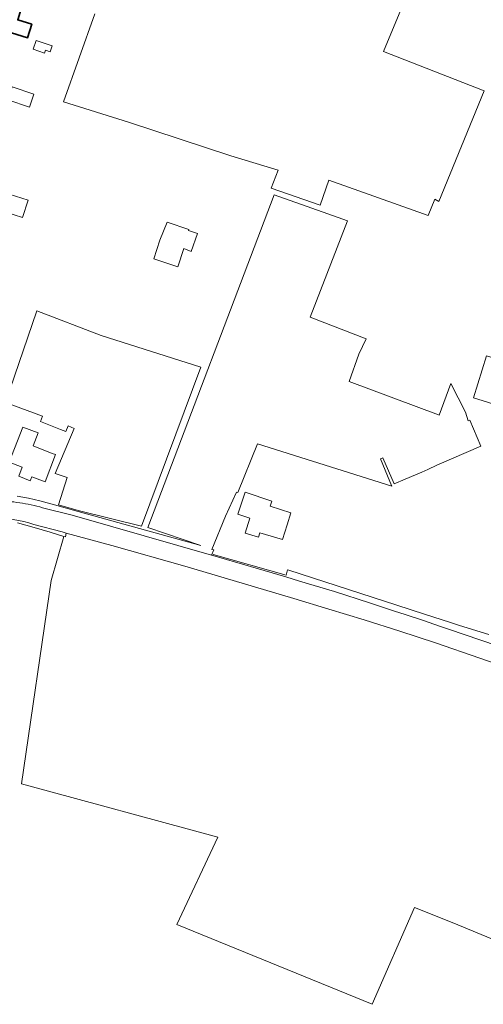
# Model space of a CAD drawing. Extents: x 184422 to 188298, y 343471 to 350189.
# Tile 388 of 513: x 187460 to 187609, y 348568 to 348885. Entities that reach past the tile are written whole.
import ezdxf

# ---------------------------------------------------------------- set-up
doc = ezdxf.new("R2010")
doc.units = 0
for name, color, linetype, lineweight in [('B-WA-GR-BOUWLAND-GV', 252, 'Continuous', 13), ('B-WA-OG-TERREIN_ERF-GV', 252, 'Continuous', 18), ('B-WA-OG-WEG-GV', 252, 'Continuous', 18), ('B-WA-VH-VERHARDING_ASFALT-GV', 252, 'Continuous', 18), ('B-WE-OG-BEBOUWING-GV', 250, 'Continuous', 35)]:
    doc.layers.add(name, color=color, linetype=linetype, lineweight=lineweight)

msp = doc.modelspace()

# ---------------------------------------------------------------- linework, layer by layer
at = {"layer": 'B-WA-GR-BOUWLAND-GV', "flags": 128}
msp.add_lwpolyline([(187633.521, 348580.049), (187599.176, 348594.37), (187586.463, 348599.331), (187572.859, 348568.279), (187510.152, 348593.943), (187523.381, 348621.989), (187460.278, 348639.055), (187469.803, 348704.407), (187473.916, 348718.543), (187469.555, 348719.909), (187464.341, 348721.463), (187459.01, 348722.902)], dxfattribs=at)
msp.add_lwpolyline([(187633.521, 348580.049), (187599.176, 348594.37), (187586.463, 348599.331), (187572.859, 348568.279), (187510.152, 348593.943), (187523.381, 348621.989), (187460.278, 348639.055), (187469.803, 348704.407), (187473.916, 348718.543), (187469.555, 348719.909), (187464.341, 348721.463), (187459.01, 348722.902)], dxfattribs=at)
msp.add_lwpolyline([(187633.521, 348580.049), (187599.176, 348594.37), (187586.463, 348599.331), (187572.859, 348568.279), (187510.152, 348593.943), (187523.381, 348621.989), (187460.278, 348639.055), (187469.803, 348704.407), (187473.916, 348718.543), (187469.555, 348719.909), (187464.341, 348721.463), (187459.01, 348722.902)], dxfattribs=at)
at = {"layer": 'B-WA-OG-TERREIN_ERF-GV', "flags": 128}
for points in [[(187462.161, 348894.551), (187459.085, 348884.471), (187463.616, 348883.087), (187462.283, 348878.754), (187455.401, 348880.824), (187450.613, 348882.264), (187451.773, 348886.123)], [(187462.161, 348894.551), (187459.085, 348884.471), (187463.616, 348883.087), (187462.283, 348878.754), (187455.401, 348880.824), (187450.613, 348882.264), (187451.773, 348886.123)], [(187462.161, 348894.551), (187459.085, 348884.471), (187463.616, 348883.087), (187462.283, 348878.754), (187455.401, 348880.824), (187450.613, 348882.264), (187451.773, 348886.123)], [(187585.298, 348895.465), (187576.581, 348874.346), (187608.922, 348861.704), (187594.337, 348826.15), (187592.994, 348826.834), (187590.92, 348821.601), (187559.033, 348833.016), (187556.199, 348824.909), (187540.474, 348830.406), (187542.723, 348836.227), (187527.509, 348840.857), (187494.701, 348851.573), (187473.799, 348858.188), (187483.853, 348886.366)], [(187585.298, 348895.465), (187576.581, 348874.346), (187608.922, 348861.704), (187594.337, 348826.15), (187592.994, 348826.834), (187590.92, 348821.601), (187559.033, 348833.016), (187556.199, 348824.909), (187540.474, 348830.406), (187542.723, 348836.227), (187527.509, 348840.857), (187494.701, 348851.573), (187473.799, 348858.188), (187483.853, 348886.366)], [(187585.298, 348895.465), (187576.581, 348874.346), (187608.922, 348861.704), (187594.337, 348826.15), (187592.994, 348826.834), (187590.92, 348821.601), (187559.033, 348833.016), (187556.199, 348824.909), (187540.474, 348830.406), (187542.723, 348836.227), (187527.509, 348840.857), (187494.701, 348851.573), (187473.799, 348858.188), (187483.853, 348886.366)], [(187458.958, 348731.488), (187462.571, 348730.835), (187466.158, 348729.959), (187470.907, 348728.659), (187478.551, 348726.585), (187517.9, 348715.616), (187500.853, 348721.403), (187541.456, 348828.253), (187558.665, 348822.171), (187564.964, 348819.909), (187552.994, 348789.019), (187570.946, 348782.063), (187568.662, 348777.106), (187565.549, 348768.371), (187594.202, 348757.613), (187594.474, 348757.512), (187598.197, 348767.65), (187602.868, 348758.462), (187603.743, 348755.69), (187604.248, 348755.909), (187607.859, 348747.577), (187593.674, 348741.43), (187590.738, 348740.053), (187588.811, 348739.218), (187583.482, 348736.911), (187579.999, 348735.401), (187576.35, 348743.82), (187575.616, 348743.514), (187578.621, 348736.246), (187579.254, 348734.715), (187536.112, 348748.326), (187529.809, 348732.626), (187529.354, 348732.73), (187525.808, 348725.015), (187521.453, 348714.409), (187522.029, 348714.214), (187521.315, 348712.503), (187521.731, 348712.384), (187521.827, 348712.802), (187545.286, 348706.074), (187545.761, 348707.849), (187546.114, 348707.751), (187576.861, 348697.747), (187580.551, 348696.55), (187585.388, 348695.012), (187589.672, 348693.621), (187598.116, 348690.878), (187600.935, 348689.963), (187610.386, 348687.024)], [(187458.958, 348731.488), (187462.571, 348730.835), (187466.158, 348729.959), (187470.907, 348728.659), (187478.551, 348726.585), (187517.9, 348715.616), (187500.853, 348721.403), (187541.456, 348828.253), (187558.665, 348822.171), (187564.964, 348819.909), (187552.994, 348789.019), (187570.946, 348782.063), (187568.662, 348777.106), (187565.549, 348768.371), (187594.202, 348757.613), (187594.474, 348757.512), (187598.197, 348767.65), (187602.868, 348758.462), (187603.743, 348755.69), (187604.248, 348755.909), (187607.859, 348747.577), (187593.674, 348741.43), (187590.738, 348740.053), (187588.811, 348739.218), (187583.482, 348736.911), (187579.999, 348735.401), (187576.35, 348743.82), (187575.616, 348743.514), (187578.621, 348736.246), (187579.254, 348734.715), (187536.112, 348748.326), (187529.809, 348732.626), (187529.354, 348732.73), (187525.808, 348725.015), (187521.453, 348714.409), (187522.029, 348714.214), (187521.315, 348712.503), (187521.731, 348712.384), (187521.827, 348712.802), (187545.286, 348706.074), (187545.761, 348707.849), (187546.114, 348707.751), (187576.861, 348697.747), (187580.551, 348696.55), (187585.388, 348695.012), (187589.672, 348693.621), (187598.116, 348690.878), (187600.935, 348689.963), (187610.386, 348687.024)], [(187458.958, 348731.488), (187462.571, 348730.835), (187466.158, 348729.959), (187470.907, 348728.659), (187478.551, 348726.585), (187517.9, 348715.616), (187500.853, 348721.403), (187541.456, 348828.253), (187558.665, 348822.171), (187564.964, 348819.909), (187552.994, 348789.019), (187570.946, 348782.063), (187568.662, 348777.106), (187565.549, 348768.371), (187594.202, 348757.613), (187594.474, 348757.512), (187598.197, 348767.65), (187602.868, 348758.462), (187603.743, 348755.69), (187604.248, 348755.909), (187607.859, 348747.577), (187593.674, 348741.43), (187590.738, 348740.053), (187588.811, 348739.218), (187583.482, 348736.911), (187579.999, 348735.401), (187576.35, 348743.82), (187575.616, 348743.514), (187578.621, 348736.246), (187579.254, 348734.715), (187536.112, 348748.326), (187529.809, 348732.626), (187529.354, 348732.73), (187525.808, 348725.015), (187521.453, 348714.409), (187522.029, 348714.214), (187521.315, 348712.503), (187521.731, 348712.384), (187521.827, 348712.802), (187545.286, 348706.074), (187545.761, 348707.849), (187546.114, 348707.751), (187576.861, 348697.747), (187580.551, 348696.55), (187585.388, 348695.012), (187589.672, 348693.621), (187598.116, 348690.878), (187600.935, 348689.963), (187610.386, 348687.024)]]:
    msp.add_lwpolyline(points, dxfattribs=at)
for points in [[(187464.031, 348875.012), (187464.994, 348877.865), (187470.177, 348876.115), (187469.546, 348874.244), (187468.018, 348874.76), (187467.687, 348873.779)], [(187464.031, 348875.012), (187464.994, 348877.865), (187470.177, 348876.115), (187469.546, 348874.244), (187468.018, 348874.76), (187467.687, 348873.779)], [(187464.031, 348875.012), (187464.994, 348877.865), (187470.177, 348876.115), (187469.546, 348874.244), (187468.018, 348874.76), (187467.687, 348873.779)], [(187457.266, 348862.964), (187464.268, 348860.616), (187462.877, 348856.47), (187455.876, 348858.818)], [(187457.266, 348862.964), (187464.268, 348860.616), (187462.877, 348856.47), (187455.876, 348858.818)], [(187457.266, 348862.964), (187464.268, 348860.616), (187462.877, 348856.47), (187455.876, 348858.818)], [(187460.655, 348820.993), (187452.53, 348823.576), (187454.306, 348829.165), (187462.431, 348826.582)], [(187460.655, 348820.993), (187452.53, 348823.576), (187454.306, 348829.165), (187462.431, 348826.582)], [(187460.655, 348820.993), (187452.53, 348823.576), (187454.306, 348829.165), (187462.431, 348826.582)], [(187504.739, 348813.735), (187507.037, 348819.544), (187514.071, 348817.108), (187513.978, 348816.838), (187516.811, 348815.857), (187514.828, 348810.128), (187512.385, 348811.001), (187510.516, 348805.18), (187502.749, 348807.736)], [(187504.739, 348813.735), (187507.037, 348819.544), (187514.071, 348817.108), (187513.978, 348816.838), (187516.811, 348815.857), (187514.828, 348810.128), (187512.385, 348811.001), (187510.516, 348805.18), (187502.749, 348807.736)], [(187504.739, 348813.735), (187507.037, 348819.544), (187514.071, 348817.108), (187513.978, 348816.838), (187516.811, 348815.857), (187514.828, 348810.128), (187512.385, 348811.001), (187510.516, 348805.18), (187502.749, 348807.736)], [(187475.244, 348754.074), (187474.522, 348752.244), (187472.875, 348752.893), (187466.371, 348755.456), (187467.062, 348757.208), (187455.22, 348761.597), (187465.266, 348791.045), (187485.872, 348783.096), (187517.9, 348772.934), (187498.829, 348721.898), (187478.486, 348726.872), (187472.136, 348728.724), (187475.018, 348737.504), (187471.14, 348738.777), (187477.272, 348753.274)], [(187475.244, 348754.074), (187474.522, 348752.244), (187472.875, 348752.893), (187466.371, 348755.456), (187467.062, 348757.208), (187455.22, 348761.597), (187465.266, 348791.045), (187485.872, 348783.096), (187517.9, 348772.934), (187498.829, 348721.898), (187478.486, 348726.872), (187472.136, 348728.724), (187475.018, 348737.504), (187471.14, 348738.777), (187477.272, 348753.274)], [(187475.244, 348754.074), (187474.522, 348752.244), (187472.875, 348752.893), (187466.371, 348755.456), (187467.062, 348757.208), (187455.22, 348761.597), (187465.266, 348791.045), (187485.872, 348783.096), (187517.9, 348772.934), (187498.829, 348721.898), (187478.486, 348726.872), (187472.136, 348728.724), (187475.018, 348737.504), (187471.14, 348738.777), (187477.272, 348753.274)], [(187609.583, 348776.607), (187672.591, 348757.08), (187677.376, 348755.629), (187673.266, 348742.071), (187668.481, 348743.522), (187605.402, 348763.119)], [(187609.583, 348776.607), (187672.591, 348757.08), (187677.376, 348755.629), (187673.266, 348742.071), (187668.481, 348743.522), (187605.402, 348763.119)], [(187609.583, 348776.607), (187672.591, 348757.08), (187677.376, 348755.629), (187673.266, 348742.071), (187668.481, 348743.522), (187605.402, 348763.119)], [(187467.036, 348736.365), (187463.627, 348737.694), (187463.122, 348736.431), (187459.404, 348737.898), (187460.494, 348740.826), (187456.371, 348742.368), (187460.716, 348753.674), (187465.619, 348751.793), (187464.018, 348747.625), (187470.174, 348745.246), (187471.263, 348744.825), (187467.865, 348736.042)], [(187467.036, 348736.365), (187463.627, 348737.694), (187463.122, 348736.431), (187459.404, 348737.898), (187460.494, 348740.826), (187456.371, 348742.368), (187460.716, 348753.674), (187465.619, 348751.793), (187464.018, 348747.625), (187470.174, 348745.246), (187471.263, 348744.825), (187467.865, 348736.042)], [(187467.036, 348736.365), (187463.627, 348737.694), (187463.122, 348736.431), (187459.404, 348737.898), (187460.494, 348740.826), (187456.371, 348742.368), (187460.716, 348753.674), (187465.619, 348751.793), (187464.018, 348747.625), (187470.174, 348745.246), (187471.263, 348744.825), (187467.865, 348736.042)], [(187536.465, 348718.309), (187532.139, 348719.633), (187533.602, 348724.414), (187529.769, 348725.667), (187532.085, 348732.75), (187540.699, 348729.934), (187540.157, 348728.277), (187546.782, 348726.111), (187545.618, 348722.313), (187544.153, 348717.532), (187536.888, 348719.758)], [(187536.465, 348718.309), (187532.139, 348719.633), (187533.602, 348724.414), (187529.769, 348725.667), (187532.085, 348732.75), (187540.699, 348729.934), (187540.157, 348728.277), (187546.782, 348726.111), (187545.618, 348722.313), (187544.153, 348717.532), (187536.888, 348719.758)], [(187536.465, 348718.309), (187532.139, 348719.633), (187533.602, 348724.414), (187529.769, 348725.667), (187532.085, 348732.75), (187540.699, 348729.934), (187540.157, 348728.277), (187546.782, 348726.111), (187545.618, 348722.313), (187544.153, 348717.532), (187536.888, 348719.758)]]:
    msp.add_lwpolyline(points, close=True, dxfattribs=at)
at = {"layer": 'B-WA-OG-WEG-GV'}
msp.add_lwpolyline([(187464.316, 348722.388, 0.1745943), (187437.551, 348721.641)], format="xyb", dxfattribs=at)
msp.add_lwpolyline([(187464.316, 348722.388, 0.1745943), (187437.551, 348721.641)], format="xyb", dxfattribs=at)
msp.add_lwpolyline([(187464.316, 348722.388, 0.1745943), (187437.551, 348721.641)], format="xyb", dxfattribs=at)
at = {"layer": 'B-WA-OG-WEG-GV', "flags": 128}
for points in [[(187459.01, 348722.902), (187464.341, 348721.463), (187469.555, 348719.909), (187473.916, 348718.543), (187474.387, 348718.406)], [(187459.01, 348722.902), (187464.341, 348721.463), (187469.555, 348719.909), (187473.916, 348718.543), (187474.387, 348718.406)], [(187459.01, 348722.902), (187464.341, 348721.463), (187469.555, 348719.909), (187473.916, 348718.543), (187474.387, 348718.406)], [(187474.387, 348718.406), (187474.641, 348719.643), (187473.359, 348719.988), (187464.316, 348722.388)], [(187474.387, 348718.406), (187474.641, 348719.643), (187473.359, 348719.988), (187464.316, 348722.388)], [(187474.387, 348718.406), (187474.641, 348719.643), (187473.359, 348719.988), (187464.316, 348722.388)]]:
    msp.add_lwpolyline(points, dxfattribs=at)
at = {"layer": 'B-WA-VH-VERHARDING_ASFALT-GV'}
for points in [[(187460.656, 348729.23, 0.0298107), (187453.158, 348729.992)], [(187460.656, 348729.23, 0.0298107), (187453.158, 348729.992)], [(187460.656, 348729.23, 0.0298107), (187453.158, 348729.992)], [(187467.947, 348727.522, 0.0362442), (187460.656, 348729.23)], [(187467.947, 348727.522, 0.0362442), (187460.656, 348729.23)], [(187467.947, 348727.522, 0.0362442), (187460.656, 348729.23)], [(187437.551, 348721.641, -0.1745943), (187464.316, 348722.388)], [(187437.551, 348721.641, -0.1745943), (187464.316, 348722.388)], [(187437.551, 348721.641, -0.1745943), (187464.316, 348722.388)]]:
    msp.add_lwpolyline(points, format="xyb", dxfattribs=at)
at = {"layer": 'B-WA-VH-VERHARDING_ASFALT-GV', "flags": 128}
for points in [[(187476.12, 348725.495), (187467.947, 348727.522)], [(187476.12, 348725.495), (187467.947, 348727.522)], [(187476.12, 348725.495), (187467.947, 348727.522)], [(187658.255, 348668.393), (187658.112, 348667.907), (187623.511, 348679.885), (187597.443, 348688.806), (187594.893, 348689.679), (187589.023, 348691.621), (187583.48, 348693.455), (187580.092, 348694.56), (187572.053, 348697.183), (187560.846, 348700.845), (187549.546, 348704.21), (187545.151, 348705.57), (187521.731, 348712.384), (187521.315, 348712.503), (187478.079, 348724.932), (187476.12, 348725.495)], [(187658.255, 348668.393), (187658.112, 348667.907), (187623.511, 348679.885), (187597.443, 348688.806), (187594.893, 348689.679), (187589.023, 348691.621), (187583.48, 348693.455), (187580.092, 348694.56), (187572.053, 348697.183), (187560.846, 348700.845), (187549.546, 348704.21), (187545.151, 348705.57), (187521.731, 348712.384), (187521.315, 348712.503), (187478.079, 348724.932), (187476.12, 348725.495)], [(187658.255, 348668.393), (187658.112, 348667.907), (187623.511, 348679.885), (187597.443, 348688.806), (187594.893, 348689.679), (187589.023, 348691.621), (187583.48, 348693.455), (187580.092, 348694.56), (187572.053, 348697.183), (187560.846, 348700.845), (187549.546, 348704.21), (187545.151, 348705.57), (187521.731, 348712.384), (187521.315, 348712.503), (187478.079, 348724.932), (187476.12, 348725.495)], [(187464.316, 348722.388), (187473.359, 348719.988), (187474.641, 348719.643), (187489.366, 348715.679), (187512.807, 348708.996), (187547.708, 348698.588), (187559.035, 348695.187), (187570.346, 348691.735), (187581.824, 348688.099), (187593.262, 348684.333), (187621.724, 348674.5), (187670.027, 348657.73), (187673.552, 348673.526), (187667.813, 348675.736), (187667.258, 348673.249)], [(187464.316, 348722.388), (187473.359, 348719.988), (187474.641, 348719.643), (187489.366, 348715.679), (187512.807, 348708.996), (187547.708, 348698.588), (187559.035, 348695.187), (187570.346, 348691.735), (187581.824, 348688.099), (187593.262, 348684.333), (187621.724, 348674.5), (187670.027, 348657.73), (187673.552, 348673.526), (187667.813, 348675.736), (187667.258, 348673.249)], [(187464.316, 348722.388), (187473.359, 348719.988), (187474.641, 348719.643), (187489.366, 348715.679), (187512.807, 348708.996), (187547.708, 348698.588), (187559.035, 348695.187), (187570.346, 348691.735), (187581.824, 348688.099), (187593.262, 348684.333), (187621.724, 348674.5), (187670.027, 348657.73), (187673.552, 348673.526), (187667.813, 348675.736), (187667.258, 348673.249)]]:
    msp.add_lwpolyline(points, dxfattribs=at)
at = {"layer": 'B-WE-OG-BEBOUWING-GV', "flags": 128}
msp.add_lwpolyline([(187462.161, 348894.551), (187458.224, 348895.858), (187457.394, 348893.115), (187454.837, 348893.884), (187450.049, 348895.324), (187447.655, 348887.361), (187451.773, 348886.123), (187450.613, 348882.264), (187455.401, 348880.824), (187462.283, 348878.754), (187463.616, 348883.087), (187459.085, 348884.471)], close=True, dxfattribs=at)
msp.add_lwpolyline([(187462.161, 348894.551), (187458.224, 348895.858), (187457.394, 348893.115), (187454.837, 348893.884), (187450.049, 348895.324), (187447.655, 348887.361), (187451.773, 348886.123), (187450.613, 348882.264), (187455.401, 348880.824), (187462.283, 348878.754), (187463.616, 348883.087), (187459.085, 348884.471)], close=True, dxfattribs=at)
msp.add_lwpolyline([(187462.161, 348894.551), (187458.224, 348895.858), (187457.394, 348893.115), (187454.837, 348893.884), (187450.049, 348895.324), (187447.655, 348887.361), (187451.773, 348886.123), (187450.613, 348882.264), (187455.401, 348880.824), (187462.283, 348878.754), (187463.616, 348883.087), (187459.085, 348884.471)], close=True, dxfattribs=at)

doc.saveas('drawing.dxf')
